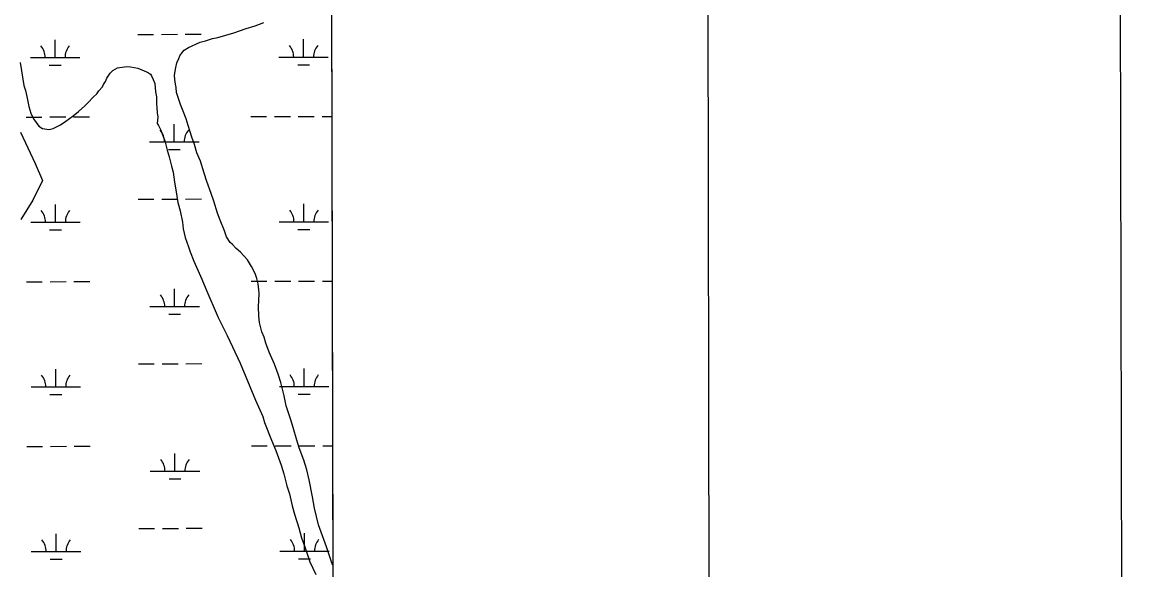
# Model space of a CAD drawing. Extents: x 3329332 to 3367211, y 631066 to 656469.
# Drawn here: x 3364372 to 3366627, y 649892 to 650997 of the extents above; entities that cross this region are included whole.
import ezdxf

# ---------------------------------------------------------------- set-up
doc = ezdxf.new("R2010")
doc.units = 0
for name, color, linetype in [('G-ANNO-NPLT', 7, 'Continuous'), ('V-ANNO-SYMB', 7, 'Continuous'), ('V-GRID-FRAM', 7, 'Continuous'), ('V-SITE-VEGE', 7, 'Continuous'), ('V-TOPO-SHOR', 7, 'Continuous'), ('V-WETL-SWMP', 7, 'Continuous')]:
    doc.layers.add(name, color=color, linetype=linetype)

msp = doc.modelspace()

# ---------------------------------------------------------------- linework, layer by layer
at = {"layer": 'G-ANNO-NPLT'}
msp.add_lwpolyline([(3329960.6, 631649.7), (3366627.2, 631719), (3366581.6, 655885.6), (3329915, 655816.3)], close=True, dxfattribs=at)
at = {"layer": 'V-ANNO-SYMB'}
msp.add_lwpolyline([(3332709.6, 632280), (3365792.7, 632342.5), (3365749.4, 655259), (3332666.3, 655196.5), (3332709.6, 632280)], dxfattribs=at)
at = {"layer": 'V-GRID-FRAM'}
msp.add_lwpolyline([(3333429.9, 654632), (3364987.9, 654691.7), (3365030.2, 636507.7), (3333456.4, 636448), (3333429.9, 654632)], dxfattribs=at)
at = {"layer": 'V-SITE-VEGE'}
for p, q in [((3364996.3, 651046.8), (3364999, 649901.4)), ((3364799.5, 650976.3), (3364823.8, 650984.7)), ((3364823.8, 650984.7), (3364842.3, 650990.5)), ((3364842.3, 650990.5), (3364859.8, 650997.4)), ((3364731.5, 650957.5), (3364742.2, 650960.1)), ((3364742.2, 650960.1), (3364756.3, 650964.9)), ((3364756.3, 650964.9), (3364766.9, 650966.9)), ((3364766.9, 650966.9), (3364799.5, 650976.3)), ((3364690.2, 650929.9), (3364694.8, 650936.5)), ((3364694.8, 650936.5), (3364698.8, 650940.9)), ((3364698.8, 650940.9), (3364707.8, 650946.8)), ((3364707.8, 650946.8), (3364731.5, 650957.5)), ((3364367.4, 650916.3), (3364374.9, 650869.8)), ((3364681.9, 650906), (3364684.3, 650915.5)), ((3364684.3, 650915.5), (3364687.8, 650924.3)), ((3364687.8, 650924.3), (3364690.2, 650929.9)), ((3364542.8, 650884.8), (3364549.7, 650894.7)), ((3364549.7, 650894.7), (3364554.9, 650900.2)), ((3364554.9, 650900.2), (3364563.9, 650905.6)), ((3364563.9, 650905.6), (3364583, 650908)), ((3364583, 650908), (3364590.2, 650907.3)), ((3364590.2, 650907.3), (3364605.3, 650904.8)), ((3364605.3, 650904.8), (3364613.6, 650901.2)), ((3364613.6, 650901.2), (3364622.5, 650897.7)), ((3364622.5, 650897.7), (3364626.9, 650895.4)), ((3364626.9, 650895.4), (3364630.7, 650892.5)), ((3364630.7, 650892.5), (3364632.9, 650889.1)), ((3364679.3, 650891), (3364681.9, 650906)), ((3364679.7, 650882), (3364679.3, 650891)), ((3364374.9, 650869.8), (3364378, 650859.6)), ((3364534.1, 650867.1), (3364535.9, 650872.1)), ((3364535.9, 650872.1), (3364539.9, 650878.2)), ((3364539.9, 650878.2), (3364542.8, 650884.8)), ((3364632.9, 650889.1), (3364636.1, 650881.8)), ((3364636.1, 650881.8), (3364639.3, 650873.9)), ((3364639.3, 650873.9), (3364641.2, 650857.1)), ((3364681.2, 650872.5), (3364679.7, 650882)), ((3364682.7, 650865.8), (3364681.2, 650872.5)), ((3364378, 650859.6), (3364381.1, 650847.3)), ((3364381.1, 650847.3), (3364385.2, 650827.6)), ((3364504.9, 650835.3), (3364515.2, 650846.2)), ((3364515.2, 650846.2), (3364522.1, 650852.8)), ((3364522.1, 650852.8), (3364526.7, 650858.9)), ((3364526.7, 650858.9), (3364534.1, 650867.1)), ((3364641.2, 650857.1), (3364642.7, 650847)), ((3364642.7, 650847), (3364642.9, 650832.5)), ((3364683.6, 650855.7), (3364682.7, 650865.8)), ((3364691.5, 650831.5), (3364683.6, 650855.7)), ((3364385.2, 650827.6), (3364388.8, 650814.1)), ((3364485.6, 650817.2), (3364498.1, 650828.7)), ((3364498.1, 650828.7), (3364504.9, 650835.3)), ((3364642.9, 650832.5), (3364643.9, 650824.6)), ((3364643.9, 650824.6), (3364644.2, 650814.6)), ((3364695.8, 650821.3), (3364691.5, 650831.5)), ((3364388.8, 650814.1), (3364394.2, 650802.3)), ((3364394.2, 650802.3), (3364405, 650787.5)), ((3364460, 650797.6), (3364474.8, 650808.5)), ((3364474.8, 650808.5), (3364485.6, 650817.2)), ((3364644.2, 650814.6), (3364645.7, 650805.6)), ((3364645.7, 650805.6), (3364644.4, 650793.3)), ((3364702.7, 650802.2), (3364695.8, 650821.3)), ((3364706.9, 650788.7), (3364702.7, 650802.2)), ((3364405, 650787.5), (3364412.8, 650782.9)), ((3364412.8, 650782.9), (3364426.1, 650781)), ((3364426.1, 650781), (3364434, 650783)), ((3364434, 650783), (3364448.7, 650790.6)), ((3364448.7, 650790.6), (3364460, 650797.6)), ((3364644.4, 650793.3), (3364647.1, 650789.3)), ((3364647.1, 650789.3), (3364650.8, 650780.9)), ((3364650.8, 650780.9), (3364659.9, 650758.3)), ((3364714.2, 650765.6), (3364706.9, 650788.7)), ((3364659.9, 650758.3), (3364664.5, 650739.3)), ((3364719.5, 650750.4), (3364714.2, 650765.6)), ((3364664.5, 650739.3), (3364668.7, 650725.8)), ((3364724.8, 650733.6), (3364719.5, 650750.4)), ((3364731.7, 650717.2), (3364724.8, 650733.6)), ((3364668.7, 650725.8), (3364673.4, 650706.7)), ((3364739.6, 650692.5), (3364731.7, 650717.2)), ((3364673.4, 650706.7), (3364676.5, 650694.9)), ((3364676.5, 650694.9), (3364679.4, 650674.7)), ((3364744.8, 650675.6), (3364739.6, 650692.5)), ((3364679.4, 650674.7), (3364681.9, 650659)), ((3364753.3, 650651.9), (3364744.8, 650675.6)), ((3364681.9, 650659), (3364686.4, 650633.7)), ((3364758.6, 650636.2), (3364753.3, 650651.9)), ((3364686.4, 650633.7), (3364690.5, 650616.3)), ((3364766.5, 650612), (3364758.6, 650636.2)), ((3364690.5, 650616.3), (3364695.7, 650593.9)), ((3364771.8, 650597.9), (3364766.5, 650612)), ((3364780.3, 650575.9), (3364771.8, 650597.9)), ((3364695.7, 650593.9), (3364697.1, 650580.4)), ((3364697.1, 650580.4), (3364700.6, 650563)), ((3364784.5, 650564.1), (3364780.3, 650575.9)), ((3364700.6, 650563), (3364707.5, 650543.9)), ((3364791.5, 650552.8), (3364784.5, 650564.1)), ((3364796.5, 650548.8), (3364791.5, 650552.8)), ((3364707.5, 650543.9), (3364710.7, 650533.8)), ((3364710.7, 650533.8), (3364718.1, 650515.2)), ((3364804.1, 650540.2), (3364796.5, 650548.8)), ((3364812.4, 650532.8), (3364804.1, 650540.2)), ((3364826.6, 650517.4), (3364812.4, 650532.8)), ((3364718.1, 650515.2), (3364720.8, 650509)), ((3364720.8, 650509), (3364734.7, 650478.5)), ((3364834.7, 650503.9), (3364826.6, 650517.4)), ((3364842.2, 650490.3), (3364834.7, 650503.9)), ((3364845.4, 650480.2), (3364842.2, 650490.3)), ((3364734.7, 650478.5), (3364742.7, 650459.3)), ((3364848.5, 650468.9), (3364845.4, 650480.2)), ((3364849, 650463.3), (3364848.5, 650468.9)), ((3364849.9, 650457.2), (3364849, 650463.3)), ((3364742.7, 650459.3), (3364767.8, 650401.3)), ((3364850.4, 650450.4), (3364849.9, 650457.2)), ((3364850, 650434.8), (3364850.4, 650450.4)), ((3364849.3, 650423.1), (3364850, 650434.8)), ((3364849.4, 650404.1), (3364849.3, 650423.1)), ((3364767.8, 650401.3), (3364786, 650364.6)), ((3364851.4, 650391.2), (3364849.4, 650404.1)), ((3364856, 650372.1), (3364851.4, 650391.2)), ((3364860.3, 650361.4), (3364856, 650372.1)), ((3364786, 650364.6), (3364811.7, 650308.7)), ((3364864, 650349), (3364860.3, 650361.4)), ((3364870.9, 650331), (3364864, 650349)), ((3364876.2, 650319.1), (3364870.9, 650331)), ((3364811.7, 650308.7), (3364843.2, 650234.3)), ((3364881.5, 650306.7), (3364876.2, 650319.1)), ((3364889, 650286.5), (3364881.5, 650306.7)), ((3364894.2, 650270.1), (3364889, 650286.5)), ((3364900.9, 650242.6), (3364894.2, 650270.1)), ((3364905, 650223), (3364900.9, 650242.6)), ((3364843.2, 650234.3), (3364857.6, 650201)), ((3364914, 650196.5), (3364905, 650223)), ((3364857.6, 650201), (3364861.3, 650189.2)), ((3364919.2, 650179.1), (3364914, 650196.5)), ((3364861.3, 650189.2), (3364875.6, 650153.2)), ((3364926.5, 650153.2), (3364919.2, 650179.1)), ((3364875.6, 650153.2), (3364884.2, 650132.3)), ((3364931.2, 650137.5), (3364926.5, 650153.2)), ((3364884.2, 650132.3), (3364894.7, 650103)), ((3364940.8, 650112.7), (3364931.2, 650137.5)), ((3364894.7, 650103), (3364900, 650085.6)), ((3364946.5, 650093.6), (3364940.8, 650112.7)), ((3364900, 650085.6), (3364906.2, 650060.9)), ((3364951.2, 650073.4), (3364946.5, 650093.6)), ((3364906.2, 650060.9), (3364911.5, 650045.1)), ((3364958.3, 650039.1), (3364951.2, 650073.4)), ((3364911.5, 650045.1), (3364917.1, 650020.4)), ((3364962.3, 650016.1), (3364958.3, 650039.1)), ((3364917.1, 650020.4), (3364921.8, 650003.5)), ((3364970.5, 649982.4), (3364962.3, 650016.1)), ((3364921.8, 650003.5), (3364930.2, 649976)), ((3364930.2, 649976), (3364935.9, 649955.8)), ((3364986.4, 649938), (3364970.5, 649982.4)), ((3364935.9, 649955.8), (3364943.3, 649936)), ((3364943.3, 649936), (3364952.8, 649907.3)), ((3364998, 649903.6), (3364986.4, 649938)), ((3364952.8, 649907.3), (3364964.6, 649882)), ((3364999, 649901.4), (3364998, 649903.6))]:
    msp.add_line(p, q, dxfattribs=at)
at = {"layer": 'V-TOPO-SHOR'}
msp.add_lwpolyline([(3364368.3, 650775.6), (3364397.9, 650711.9), (3364412.7, 650677.6), (3364393.1, 650638.3), (3364368.7, 650599)], dxfattribs=at)
at = {"layer": 'V-WETL-SWMP'}
for p, q in [((3364987.9, 654691.7), (3365000.2, 649384.4)), ((3364438.2, 650926.3), (3364438.2, 650962.3)), ((3364605.2, 650973), (3364637.2, 650973.1)), ((3364653.2, 650973.1), (3364685.2, 650973.2)), ((3364701.2, 650973.2), (3364733.2, 650973.3)), ((3364940.1, 650927.2), (3364940.1, 650963.2)), ((3364388.2, 650926.2), (3364488.2, 650926.4)), ((3364890.1, 650927.1), (3364990.1, 650927.3)), ((3364426.3, 650910.8), (3364450.3, 650910.9)), ((3364928.2, 650911.8), (3364952.2, 650911.8)), ((3364379.6, 650806.1), (3364411.6, 650806.1)), ((3364427.6, 650806.2), (3364459.6, 650806.2)), ((3364475.6, 650806.3), (3364507.6, 650806.3)), ((3364833.5, 650806.9), (3364865.5, 650807)), ((3364881.5, 650807), (3364913.5, 650807.1)), ((3364929.5, 650807.1), (3364961.5, 650807.2)), ((3364977.5, 650807.2), (3364996.9, 650807.3)), ((3364679, 650755.9), (3364679, 650791.9)), ((3364629, 650755.8), (3364729, 650756)), ((3364667, 650740.5), (3364691, 650740.5)), ((3364438.9, 650593.6), (3364438.8, 650629.6)), ((3364605.8, 650640.3), (3364637.8, 650640.4)), ((3364653.8, 650640.4), (3364685.8, 650640.5)), ((3364701.8, 650640.5), (3364733.8, 650640.6)), ((3364940.8, 650594.5), (3364940.7, 650630.5)), ((3364388.9, 650593.5), (3364488.9, 650593.7)), ((3364426.9, 650578.1), (3364450.9, 650578.2)), ((3364890.8, 650594.4), (3364990.8, 650594.6)), ((3364928.8, 650579.1), (3364952.8, 650579.1)), ((3364380.2, 650473.4), (3364412.2, 650473.5)), ((3364428.2, 650473.5), (3364460.2, 650473.6)), ((3364476.2, 650473.6), (3364508.2, 650473.7)), ((3364834.1, 650474.3), (3364866.1, 650474.3)), ((3364882.1, 650474.4), (3364914.1, 650474.4)), ((3364930.1, 650474.5), (3364962.1, 650474.5)), ((3364978.1, 650474.5), (3364997.7, 650474.6)), ((3364679.6, 650423.2), (3364679.6, 650459.2)), ((3364629.6, 650423.1), (3364729.6, 650423.3)), ((3364667.7, 650407.8), (3364691.7, 650407.8)), ((3364606.5, 650307.7), (3364638.5, 650307.7)), ((3364654.5, 650307.8), (3364686.5, 650307.8)), ((3364702.5, 650307.8), (3364734.5, 650307.9)), ((3364439.5, 650260.9), (3364439.4, 650296.9)), ((3364941.4, 650261.9), (3364941.3, 650297.9)), ((3364389.5, 650260.8), (3364489.5, 650261)), ((3364891.4, 650261.8), (3364991.4, 650262)), ((3364427.5, 650245.5), (3364451.5, 650245.5)), ((3364929.4, 650246.4), (3364953.4, 650246.5)), ((3364380.9, 650140.7), (3364412.9, 650140.8)), ((3364428.9, 650140.8), (3364460.9, 650140.9)), ((3364476.9, 650140.9), (3364508.9, 650141)), ((3364680.3, 650090.6), (3364680.2, 650126.6)), ((3364834.8, 650141.6), (3364866.8, 650141.7)), ((3364882.8, 650141.7), (3364914.8, 650141.7)), ((3364930.8, 650141.8), (3364962.8, 650141.8)), ((3364978.8, 650141.9), (3364998.5, 650141.9)), ((3364630.3, 650090.5), (3364730.3, 650090.7)), ((3364668.3, 650075.1), (3364692.3, 650075.2)), ((3364607.1, 649975), (3364639.1, 649975.1)), ((3364655.1, 649975.1), (3364687.1, 649975.1)), ((3364703.1, 649975.2), (3364735.1, 649975.2)), ((3364440.1, 649928.2), (3364440, 649964.2)), ((3364942, 649929.2), (3364942, 649965.2)), ((3364390.1, 649928.2), (3364490.1, 649928.3)), ((3364892, 649929.1), (3364992, 649929.3)), ((3364428.1, 649912.8), (3364452.1, 649912.8)), ((3364930, 649913.7), (3364954, 649913.8))]:
    msp.add_line(p, q, dxfattribs=at)
for centre, start, end in [((3364383, 650926.6), 359.3365, 40.8801), ((3364493.5, 650926.8), 139.3365, 180.8801), ((3364884.9, 650927.6), 359.3365, 40.8801), ((3364995.4, 650927.8), 139.3365, 180.8801), ((3364623.8, 650756.3), 359.3365, 40.8801), ((3364734.3, 650756.5), 139.3365, 180.8801), ((3364383.6, 650594), 359.3365, 40.8801), ((3364494.1, 650594.2), 139.3365, 180.8801), ((3364885.5, 650594.9), 359.3365, 40.8801), ((3364996, 650595.1), 139.3365, 180.8801), ((3364624.4, 650423.6), 359.3365, 40.8801), ((3364734.9, 650423.8), 139.3365, 180.8801), ((3364384.2, 650261.3), 359.3365, 40.8801), ((3364494.7, 650261.5), 139.3365, 180.8801), ((3364886.1, 650262.2), 359.3365, 40.8801), ((3364996.6, 650262.4), 139.3365, 180.8801), ((3364625, 650090.9), 359.3365, 40.8801), ((3364735.5, 650091.1), 139.3365, 180.8801), ((3364384.9, 649928.6), 359.3365, 40.8801), ((3364495.4, 649928.8), 139.3365, 180.8801), ((3364886.8, 649929.6), 359.3365, 40.8801), ((3364997.3, 649929.8), 139.3365, 180.8801)]:
    msp.add_arc(centre, 35.2, start, end, dxfattribs=at)

doc.saveas('drawing.dxf')
